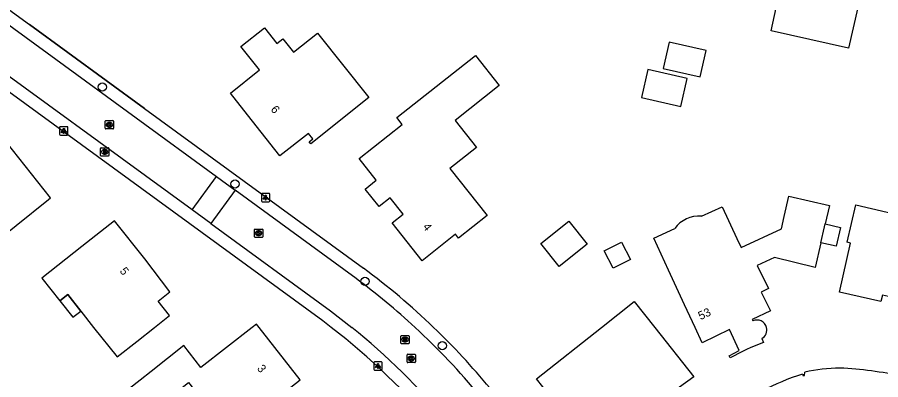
# Model space of a CAD drawing. Extents: x 159628 to 160723, y 388176 to 389416.
# Drawn here: x 160080.5 to 160184.1, y 388743.7 to 388787.2 of the extents above; entities that cross this region are included whole.
import ezdxf

# ---------------------------------------------------------------- set-up
doc = ezdxf.new("R2010")
doc.units = 0
for name, color, linetype in [('IMGEO_Boom', 7, 'Continuous'), ('IMGEO_Brandkraan', 7, 'Continuous'), ('IMGEO_Kolk', 7, 'Continuous'), ('IMGEO_Lichtpunt', 7, 'Continuous'), ('IMGEO_Muur', 7, 'Continuous'), ('IMGEO_Pand', 7, 'Continuous'), ('IMGEO_Pand_nummerreeks', 7, 'Continuous'), ('IMGEO_Pand_overbouw', 7, 'Continuous'), ('IMGEO_Rijbaan_lokaal_open', 7, 'Continuous'), ('IMGEO_Rioolput', 7, 'Continuous'), ('IMGEO_Voetpad_open', 7, 'Continuous')]:
    doc.layers.add(name, color=color, linetype=linetype)

msp = doc.modelspace()

# ---------------------------------------------------------------- linework, layer by layer
at = {"layer": 'IMGEO_Boom'}
for centre in [(160090.74, 388778.83), (160106.65, 388767.21), (160122.23, 388755.52), (160131.51, 388747.8)]:
    msp.add_circle(centre, 0.489, dxfattribs=at)
at = {"layer": 'IMGEO_Brandkraan'}
for p, q in [((160090.53, 388770.62), (160090.53, 388771.47)), ((160090.61, 388771.55), (160091.46, 388771.55)), ((160091.02, 388771.33), (160091.05, 388771.33)), ((160091.53, 388771.47), (160091.53, 388770.62)), ((160091.46, 388770.55), (160090.61, 388770.55)), ((160091.04, 388770.77), (160091.02, 388770.77))]:
    msp.add_line(p, q, dxfattribs=at)
for points in [[(160090.53, 388770.62), (160090.53, 388771.47)], [(160090.61, 388771.55), (160091.46, 388771.55)], [(160090.88, 388771.25), (160090.88, 388770.85), (160091.09, 388770.85)], [(160091.11, 388771.25), (160090.88, 388771.25)], [(160091.06, 388771.17), (160091, 388771.17), (160091, 388771.09)], [(160091, 388771.09), (160091.06, 388771.09)], [(160091.07, 388771.01), (160091, 388771.01), (160091, 388770.93)], [(160091, 388770.93), (160091.07, 388770.93)], [(160091.53, 388771.47), (160091.53, 388770.62)], [(160091.46, 388770.55), (160090.61, 388770.55)]]:
    msp.add_lwpolyline(points, dxfattribs=at)
for centre, radius, start, end in [((160090.61, 388771.47), 0.0765, 91.552, 178.448), ((160090.61, 388771.47), 0.0765, 91.552, 178.448), ((160091.06, 388771.13), 0.0379, 267.8285, 90.9355), ((160091.07, 388770.97), 0.0404, 269.8759, 90.5077), ((160091.12, 388771.1), 0.145, 59.4692, 91.5367), ((160091.14, 388771.15), 0.0922, 285.5137, 58.1501), ((160091.14, 388770.96), 0.105, 301.3115, 78.989), ((160091.46, 388771.47), 0.0765, 1.552, 88.448), ((160091.46, 388771.47), 0.0765, 1.552, 88.448), ((160090.61, 388770.62), 0.0765, 181.552, 268.448), ((160090.61, 388770.62), 0.0765, 181.552, 268.448), ((160091.1, 388771.1), 0.251, 268.6676, 293.5347), ((160091.46, 388770.62), 0.0765, 271.552, 358.448), ((160091.46, 388770.62), 0.0765, 271.552, 358.448)]:
    msp.add_arc(centre, radius, start, end, dxfattribs=at)
for centre, major_axis, ratio, start_param, end_param in [((160091.02, 388771.05), (-0.387, 0.002), 0.722429, 4.712389, 7.853982), ((160091.04, 388771.05), (-0.39, 0.002), 0.717154, 1.570796, 4.712389)]:
    msp.add_ellipse(centre, major_axis=major_axis, ratio=ratio, start_param=start_param, end_param=end_param, dxfattribs=at)
at = {"layer": 'IMGEO_Kolk'}
for p, q in [((160091.09, 388773.88), (160091.09, 388774.73)), ((160091.16, 388774.81), (160092.02, 388774.81)), ((160091.58, 388774.58), (160091.6, 388774.58)), ((160091.6, 388774.03), (160091.58, 388774.03)), ((160092.09, 388774.73), (160092.09, 388773.88)), ((160092.02, 388773.8), (160091.16, 388773.8)), ((160108.98, 388760.88), (160108.98, 388761.73)), ((160109.06, 388761.8), (160109.91, 388761.8)), ((160109.98, 388761.73), (160109.98, 388760.88)), ((160109.91, 388760.8), (160109.06, 388760.8)), ((160109.47, 388761.58), (160109.5, 388761.58)), ((160109.49, 388761.02), (160109.47, 388761.02)), ((160127.28, 388745.85), (160127.28, 388746.7)), ((160127.36, 388746.78), (160128.21, 388746.78)), ((160127.77, 388746.55), (160127.8, 388746.55)), ((160128.28, 388746.7), (160128.28, 388745.85)), ((160128.21, 388745.77), (160127.36, 388745.77)), ((160127.79, 388746), (160127.77, 388746))]:
    msp.add_line(p, q, dxfattribs=at)
for points in [[(160091.09, 388773.88), (160091.09, 388774.73)], [(160091.16, 388774.81), (160092.02, 388774.81)], [(160091.41, 388774.5), (160091.53, 388774.5), (160091.53, 388774.35), (160091.66, 388774.5), (160091.83, 388774.5), (160091.68, 388774.35), (160091.83, 388774.1), (160091.68, 388774.1), (160091.6, 388774.27), (160091.53, 388774.2), (160091.53, 388774.1), (160091.41, 388774.1), (160091.41, 388774.5)], [(160092.09, 388774.73), (160092.09, 388773.88)], [(160092.02, 388773.8), (160091.16, 388773.8)], [(160108.98, 388760.88), (160108.98, 388761.73)], [(160109.06, 388761.8), (160109.91, 388761.8)], [(160109.98, 388761.73), (160109.98, 388760.88)], [(160109.91, 388760.8), (160109.06, 388760.8)], [(160109.3, 388761.5), (160109.43, 388761.5), (160109.43, 388761.35), (160109.56, 388761.5), (160109.72, 388761.5), (160109.57, 388761.35), (160109.73, 388761.1), (160109.57, 388761.1), (160109.49, 388761.27), (160109.43, 388761.2), (160109.43, 388761.1), (160109.3, 388761.1), (160109.3, 388761.5)], [(160127.28, 388745.85), (160127.28, 388746.7)], [(160127.36, 388746.78), (160128.21, 388746.78)], [(160127.6, 388746.47), (160127.73, 388746.47), (160127.73, 388746.32), (160127.86, 388746.47), (160128.02, 388746.47), (160127.88, 388746.32), (160128.03, 388746.07), (160127.88, 388746.07), (160127.79, 388746.24), (160127.73, 388746.17), (160127.73, 388746.07), (160127.6, 388746.07), (160127.6, 388746.47)], [(160128.28, 388746.7), (160128.28, 388745.85)], [(160128.21, 388745.77), (160127.36, 388745.77)]]:
    msp.add_lwpolyline(points, dxfattribs=at)
for centre, start, end in [((160091.17, 388774.73), 91.552, 178.448), ((160091.17, 388774.73), 91.552, 178.448), ((160092.01, 388774.73), 1.552, 88.448), ((160092.01, 388774.73), 1.552, 88.448), ((160091.17, 388773.88), 181.552, 268.448), ((160091.17, 388773.88), 181.552, 268.448), ((160092.01, 388773.88), 271.552, 358.448), ((160092.01, 388773.88), 271.552, 358.448), ((160109.06, 388761.73), 91.552, 178.448), ((160109.06, 388761.73), 91.552, 178.448), ((160109.91, 388761.73), 1.552, 88.448), ((160109.91, 388761.73), 1.552, 88.448), ((160109.06, 388760.88), 181.552, 268.448), ((160109.06, 388760.88), 181.552, 268.448), ((160109.91, 388760.88), 271.552, 358.448), ((160109.91, 388760.88), 271.552, 358.448), ((160127.36, 388746.7), 91.552, 178.448), ((160127.36, 388746.7), 91.552, 178.448), ((160128.21, 388746.7), 1.552, 88.448), ((160128.21, 388746.7), 1.552, 88.448), ((160127.36, 388745.85), 181.552, 268.448), ((160127.36, 388745.85), 181.552, 268.448), ((160128.21, 388745.85), 271.552, 358.448), ((160128.21, 388745.85), 271.552, 358.448)]:
    msp.add_arc(centre, 0.0765, start, end, dxfattribs=at)
for centre, major_axis, ratio, start_param, end_param in [((160091.58, 388774.3), (-0.387, 0.002), 0.722429, 4.712389, 7.853982), ((160091.6, 388774.3), (-0.39, 0.002), 0.717154, 1.570796, 4.712389), ((160109.47, 388761.3), (-0.387, 0.002), 0.722429, 4.712389, 7.853982), ((160109.49, 388761.3), (-0.39, 0.002), 0.717154, 1.570796, 4.712389), ((160127.77, 388746.27), (-0.387, 0.002), 0.722429, 4.712389, 7.853982), ((160127.79, 388746.27), (-0.39, 0.002), 0.717154, 1.570796, 4.712389)]:
    msp.add_ellipse(centre, major_axis=major_axis, ratio=ratio, start_param=start_param, end_param=end_param, dxfattribs=at)
at = {"layer": 'IMGEO_Lichtpunt'}
for p, q in [((160086.52, 388774.07), (160085.71, 388774.07)), ((160086.52, 388774.07), (160085.71, 388774.07)), ((160085.62, 388773.98), (160085.62, 388773.17)), ((160085.62, 388773.98), (160085.62, 388773.17)), ((160085.71, 388773.07), (160086.52, 388773.07)), ((160085.71, 388773.07), (160086.52, 388773.07)), ((160086.62, 388773.17), (160086.62, 388773.98)), ((160086.62, 388773.17), (160086.62, 388773.98)), ((160109.82, 388765.98), (160109.82, 388765.17)), ((160109.82, 388765.98), (160109.82, 388765.17)), ((160110.72, 388766.07), (160109.92, 388766.07)), ((160110.72, 388766.07), (160109.92, 388766.07)), ((160110.82, 388765.17), (160110.82, 388765.98)), ((160110.82, 388765.17), (160110.82, 388765.98)), ((160109.92, 388765.08), (160110.72, 388765.08)), ((160109.92, 388765.08), (160110.72, 388765.08)), ((160123.3, 388745.77), (160123.3, 388744.97)), ((160123.3, 388745.77), (160123.3, 388744.97)), ((160124.2, 388745.87), (160123.39, 388745.87)), ((160124.2, 388745.87), (160123.39, 388745.87)), ((160124.29, 388744.97), (160124.29, 388745.77)), ((160124.29, 388744.97), (160124.29, 388745.77)), ((160123.39, 388744.87), (160124.2, 388744.87)), ((160123.39, 388744.87), (160124.2, 388744.87))]:
    msp.add_line(p, q, dxfattribs=at)
for points in [[(160085.99, 388773.64), (160086.03, 388773.61), (160085.84, 388773.35), (160085.81, 388773.38), (160085.99, 388773.64)], [(160086.09, 388773.59), (160086.14, 388773.59), (160086.14, 388773.27), (160086.09, 388773.27), (160086.09, 388773.59)], [(160086.2, 388773.61), (160086.24, 388773.64), (160086.43, 388773.38), (160086.39, 388773.35), (160086.2, 388773.61)], [(160110.2, 388765.64), (160110.24, 388765.61), (160110.05, 388765.35), (160110.01, 388765.38), (160110.2, 388765.64)], [(160110.3, 388765.59), (160110.35, 388765.59), (160110.35, 388765.27), (160110.3, 388765.27), (160110.3, 388765.59)], [(160110.41, 388765.61), (160110.45, 388765.64), (160110.63, 388765.38), (160110.6, 388765.35), (160110.41, 388765.61)], [(160123.67, 388745.44), (160123.71, 388745.41), (160123.52, 388745.15), (160123.48, 388745.18), (160123.67, 388745.44)], [(160123.77, 388745.39), (160123.82, 388745.39), (160123.82, 388745.07), (160123.77, 388745.07), (160123.77, 388745.39)], [(160123.88, 388745.41), (160123.92, 388745.44), (160124.11, 388745.17), (160124.07, 388745.15), (160123.88, 388745.41)]]:
    msp.add_lwpolyline(points, dxfattribs=at)
for centre in [(160086.12, 388773.77), (160110.32, 388765.78), (160123.8, 388745.57)]:
    msp.add_circle(centre, 0.0994, dxfattribs=at)
for centre, start, end in [((160085.71, 388773.98), 90, 180), ((160085.71, 388773.98), 90, 180), ((160086.52, 388773.98), 0, 90), ((160086.52, 388773.98), 0, 90), ((160085.71, 388773.17), 180, 270), ((160085.71, 388773.17), 180, 270), ((160086.52, 388773.17), 270, 0), ((160086.52, 388773.17), 270, 360), ((160109.92, 388765.98), 90, 180), ((160109.92, 388765.98), 90, 180), ((160110.72, 388765.98), 0, 90), ((160110.72, 388765.98), 0, 90), ((160109.92, 388765.17), 180, 270), ((160109.92, 388765.17), 180, 270), ((160110.72, 388765.17), 270, 0), ((160110.72, 388765.17), 270, 360), ((160123.39, 388745.77), 90, 180), ((160123.39, 388745.77), 90, 180), ((160124.2, 388745.77), 0, 90), ((160124.2, 388745.77), 0, 90), ((160123.39, 388744.97), 180, 270), ((160123.39, 388744.97), 180, 270), ((160124.2, 388744.97), 270, 0), ((160124.2, 388744.97), 270, 360)]:
    msp.add_arc(centre, 0.0946, start, end, dxfattribs=at)
at = {"layer": 'IMGEO_Muur'}
msp.add_lwpolyline([(160095.81, 388776.26), (160082.02, 388786.33)], dxfattribs=at)
at = {"layer": 'IMGEO_Pand'}
for points in [[(160170.92, 388785.58), (160171.54, 388788.32), (160167.05, 388789.34), (160168.05, 388793.77), (160169.15, 388798.65), (160173.71, 388797.61), (160176.11, 388797.07), (160176.61, 388799.21), (160183.42, 388797.65), (160182.31, 388792.77), (160180.21, 388783.48), (160170.92, 388785.58)], [(160122.7, 388777.59), (160115.73, 388772.03), (160115.53, 388772.27), (160115.98, 388772.63), (160115.45, 388773.28), (160112.04, 388770.59), (160108.13, 388775.51), (160106.09, 388778.11), (160109.57, 388780.89), (160107.33, 388783.69), (160110.19, 388785.95), (160111.67, 388784.06), (160112.38, 388784.62), (160113.66, 388783.01), (160116.54, 388785.31), (160122.7, 388777.59)], [(160163.15, 388783.22), (160158.69, 388784.23), (160157.97, 388781.07), (160162.43, 388780.06), (160163.15, 388783.22)], [(160133.05, 388774.82), (160135.61, 388771.59), (160132.42, 388769.06), (160136.89, 388763.43), (160133.45, 388760.7), (160133.08, 388761.17), (160129.07, 388757.99), (160125.5, 388762.55), (160126.82, 388763.58), (160125.24, 388765.54), (160123.92, 388764.51), (160122.24, 388766.6), (160123.59, 388767.67), (160121.52, 388770.26), (160126.69, 388774.35), (160126.06, 388775.16), (160135.47, 388782.63), (160138.33, 388779.02), (160133.05, 388774.82)], [(160160.87, 388779.84), (160156.13, 388780.92), (160155.38, 388777.58), (160160.12, 388776.51), (160160.87, 388779.84)], [(160079.2, 388772.27), (160075.78, 388769.58), (160073.96, 388768.09), (160071.78, 388770.83), (160067.89, 388767.69), (160065.68, 388765.9), (160069.73, 388760.84), (160072.45, 388763.02), (160075.94, 388758.66), (160080.39, 388762.23), (160084.29, 388765.35), (160084.54, 388765.55), (160079.2, 388772.27)], [(160180.46, 388760.11), (160180.05, 388760.24), (160181.07, 388764.7), (160186.72, 388763.4), (160186.46, 388762.28), (160190.51, 388761.35), (160193.14, 388772.82), (160199.95, 388771.25), (160196.45, 388756.04), (160195.33, 388751.17), (160190.75, 388752.14), (160190.54, 388751.64), (160190.16, 388751.71), (160187.8, 388752.28), (160187.15, 388753.21), (160184.27, 388753.86), (160184.08, 388753.12), (160179.14, 388754.23), (160180.46, 388760.11)], [(160162.57, 388763.33), (160165.07, 388764.48), (160166.83, 388760.67), (160167.34, 388759.57), (160172.16, 388761.83), (160172.5, 388763.29), (160173.06, 388765.73), (160177.92, 388764.61), (160177.42, 388762.43)], [(160098.84, 388754.27), (160095.84, 388758.24), (160092.21, 388762.8), (160088.28, 388759.7), (160083.5, 388755.92), (160085.66, 388753.18), (160086.6, 388753.93), (160088.15, 388751.96), (160089.7, 388750), (160092.5, 388746.46), (160094.86, 388748.32), (160096.98, 388750), (160098.78, 388751.42), (160097.43, 388753.13), (160098.84, 388754.27)], [(160143.31, 388760.06), (160146.67, 388762.73), (160148.86, 388759.97), (160145.51, 388757.31), (160143.31, 388760.06)], [(160166.02, 388746.34), (160165.88, 388746.59), (160167.09, 388747.24), (160165.94, 388749.73), (160162.66, 388748.16), (160161.81, 388750), (160160.56, 388752.7), (160158.64, 388756.88), (160156.88, 388760.69), (160159.37, 388761.85)], [(160177.42, 388762.43), (160179.26, 388762), (160178.74, 388759.73), (160176.89, 388760.16)], [(160176.89, 388760.16), (160177.34, 388762.07), (160177.42, 388762.43)], [(160151.98, 388757.1), (160150.92, 388759.18), (160153, 388760.23), (160154.05, 388758.14), (160151.98, 388757.1)], [(160176.89, 388760.16), (160176.21, 388757.2), (160171.34, 388758.38), (160169.27, 388757.41), (160170.6, 388754.65), (160169.75, 388754.24), (160170.84, 388751.99), (160168.64, 388750.95), (160168.74, 388750.77)], [(160150.59, 388750), (160154.52, 388753.11), (160156.98, 388750), (160161.68, 388744.06), (160157.95, 388741.39), (160156.73, 388740.51), (160157.27, 388739.78), (160152.53, 388736.01), (160150.62, 388738.42), (160150.17, 388738.08), (160149.29, 388739.18), (160149.73, 388739.53), (160148.01, 388741.69), (160145.82, 388739.97), (160142.78, 388743.82), (160150.59, 388750)], [(160096.6, 388744.72), (160095.27, 388743.66), (160088.7, 388738.5), (160091.07, 388735.5), (160101.09, 388743.38), (160106.04, 388737.09), (160110.53, 388740.62), (160114.46, 388743.71), (160109.53, 388750), (160109.22, 388750.39), (160108.72, 388750), (160102.56, 388745.18), (160100.53, 388747.81), (160096.6, 388744.72)], [(160169.82, 388748.68), (160170.02, 388748.19)]]:
    msp.add_lwpolyline(points, dxfattribs=at)
for centre, radius, start, end in [((160162.24, 388759.84), 3.5, 84.6501, 145.0183), ((160169.24, 388749.7), 1.18, 14.5304, 115.3218), ((160169.24, 388749.7), 1.18, 299.5877, 14.5171), ((160179.8, 388721.72), 28.21, 110.2756, 119.2201)]:
    msp.add_arc(centre, radius, start, end, dxfattribs=at)
at = {"layer": 'IMGEO_Pand_overbouw'}
msp.add_lwpolyline([(160088.15, 388751.96), (160086.6, 388753.93), (160085.66, 388753.18), (160087.21, 388751.22)], close=True, dxfattribs=at)
at = {"layer": 'IMGEO_Rijbaan_lokaal_open'}
for points in [[(160075.51, 388789.22), (160104.43, 388768.09)], [(160101.51, 388764.09), (160073.07, 388784.83)], [(160101.51, 388764.09), (160104.43, 388768.09)], [(160104.43, 388768.09), (160106.65, 388766.47)], [(160106.65, 388766.47), (160103.73, 388762.47)], [(160121.16, 388755.87), (160106.65, 388766.47)], [(160103.73, 388762.47), (160101.51, 388764.09)], [(160103.73, 388762.47), (160118.09, 388752), (160120.66, 388750)]]:
    msp.add_lwpolyline(points, dxfattribs=at)
for centre, radius, start, end in [((160070.69, 388687.83), 84.71, 47.2129, 53.4299), ((160068.88, 388686.12), 82.23, 39.706, 50.9764), ((160070.58, 388687.68), 84.9, 39.5811, 47.2259)]:
    msp.add_arc(centre, radius, start, end, dxfattribs=at)
at = {"layer": 'IMGEO_Rioolput'}
for p, q in [((160126.53, 388748.1), (160126.53, 388748.96)), ((160126.6, 388749.03), (160127.46, 388749.03)), ((160127.04, 388748.25), (160127.01, 388748.25)), ((160127.02, 388748.81), (160127.04, 388748.81)), ((160127.53, 388748.96), (160127.53, 388748.1)), ((160127.46, 388748.03), (160126.6, 388748.03))]:
    msp.add_line(p, q, dxfattribs=at)
for points in [[(160126.53, 388748.1), (160126.53, 388748.96)], [(160126.6, 388749.03), (160127.46, 388749.03)], [(160127.12, 388748.73), (160126.87, 388748.73), (160126.87, 388748.33)], [(160126.87, 388748.33), (160126.99, 388748.33), (160126.99, 388748.49), (160127, 388748.49)], [(160127.04, 388748.65), (160126.99, 388748.65), (160126.99, 388748.57)], [(160126.99, 388748.57), (160127.04, 388748.57)], [(160127.05, 388748.46), (160127.12, 388748.33), (160127.26, 388748.33), (160127.19, 388748.46)], [(160127.53, 388748.96), (160127.53, 388748.1)], [(160127.46, 388748.03), (160126.6, 388748.03)]]:
    msp.add_lwpolyline(points, dxfattribs=at)
for centre, radius, start, end in [((160126.61, 388748.95), 0.0765, 91.552, 178.448), ((160126.61, 388748.95), 0.0765, 91.552, 178.448), ((160127, 388748.44), 0.0533, 26.0293, 88.6989), ((160127.05, 388748.55), 0.0964, 77.0061, 93.1865), ((160127.03, 388748.76), 0.19, 274.7715, 282.9687), ((160127.06, 388748.61), 0.0378, 276.6634, 79.6772), ((160127.12, 388748.62), 0.109, 350.3612, 89.416), ((160127.12, 388748.62), 0.112, 277.5842, 350.9817), ((160127.1, 388748.4), 0.108, 29.5134, 73.7905), ((160127.45, 388748.95), 0.0765, 1.552, 88.448), ((160127.45, 388748.95), 0.0765, 1.552, 88.448), ((160126.61, 388748.11), 0.0765, 181.552, 268.448), ((160126.61, 388748.11), 0.0765, 181.552, 268.448), ((160127.45, 388748.11), 0.0765, 271.552, 358.448), ((160127.45, 388748.11), 0.0765, 271.552, 358.448)]:
    msp.add_arc(centre, radius, start, end, dxfattribs=at)
for centre, major_axis, ratio, start_param, end_param in [((160127.02, 388748.53), (-0.387, 0.002), 0.722429, 4.712389, 7.853982), ((160127.04, 388748.53), (-0.39, 0.002), 0.717154, 1.570796, 4.712389)]:
    msp.add_ellipse(centre, major_axis=major_axis, ratio=ratio, start_param=start_param, end_param=end_param, dxfattribs=at)
at = {"layer": 'IMGEO_Voetpad_open'}
for points in [[(160076.43, 388790.41), (160082.02, 388786.33), (160095.81, 388776.26), (160122.05, 388757.09)], [(160118.19, 388750), (160117.16, 388750.78), (160072.24, 388783.54)], [(160174.71, 388744.39), (160174.71, 388744.23), (160174.94, 388744.22), (160174.95, 388744.63)]]:
    msp.add_lwpolyline(points, dxfattribs=at)
for centre, radius, start, end in [((160071.84, 388689.01), 84.59, 46.1385, 53.5985), ((160068.49, 388685.62), 81.33, 39.8322, 52.3322), ((160071.89, 388689.02), 84.55, 39.4359, 46.1573), ((160179.2, 388725.99), 19.12, 90.0596, 102.8379), ((160177.39, 388703.3), 41.85, 77.1976, 87.5469), ((160184.6, 388713.46), 32.48, 107.7327, 126.4777)]:
    msp.add_arc(centre, radius, start, end, dxfattribs=at)

# ---------------------------------------------------------------- texts
at = {"layer": 'IMGEO_Pand_nummerreeks'}
for s, rotation, p in [('6', 308.3203, (160110.87, 388776.13)), ('4', 308.1433, (160129.1, 388762.04)), ('5', 307.8838, (160092.77, 388756.74)), ('53', 25.5826, (160162.47, 388750.86)), ('3', 308.0932, (160109.24, 388745.05))]:
    msp.add_text(s, height=1, rotation=rotation, dxfattribs=at).set_placement(p)

doc.saveas('drawing.dxf')
